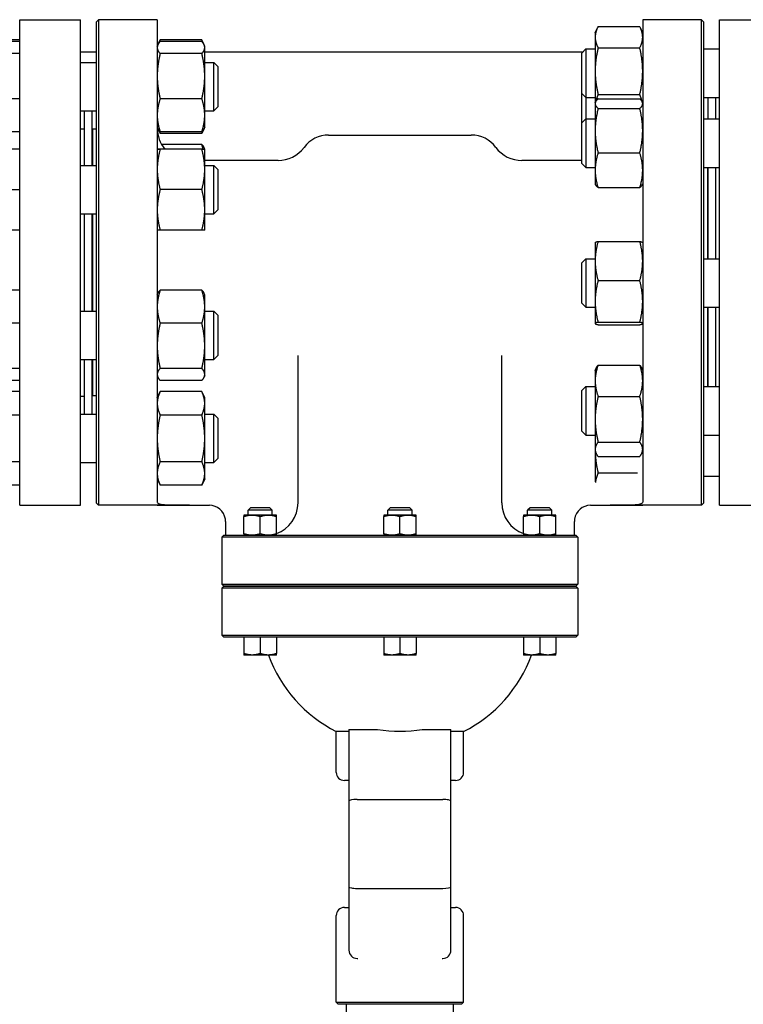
# Model space of a CAD drawing. Header units: inches. Extents: x 24 to 1128, y -69 to 748.
# Tile 614 of 656: x 569 to 580, y 675 to 690. Entities that reach past the tile are written whole.
import ezdxf

# ---------------------------------------------------------------- set-up
doc = ezdxf.new("R2010")
doc.units = ezdxf.units.IN
doc.header["$LTSCALE"] = 32
doc.header["$MEASUREMENT"] = 0
doc.layers.add('Visible (ANSI)', color=7, linetype='Continuous', lineweight=30)

msp = doc.modelspace()

# ---------------------------------------------------------------- linework, layer by layer
at = {"layer": 'Visible (ANSI)'}
for p, q in [((569.15563, 682.91853), (569.15563, 690.41853)), ((569.15563, 690.41853), (570.09313, 690.41853)), ((570.09313, 682.91853), (570.09313, 690.41853)), ((570.34313, 690.38728), (570.37438, 690.41853)), ((570.34313, 682.94978), (570.34313, 690.38728)), ((570.37438, 690.41853), (570.37438, 682.91853)), ((571.28063, 690.41853), (570.37438, 690.41853)), ((571.28063, 690.41853), (571.28063, 682.96684)), ((578.78063, 690.41853), (578.78063, 682.96684)), ((579.68688, 690.41853), (578.78063, 690.41853)), ((579.68688, 682.91853), (579.68688, 690.41853)), ((579.71813, 690.38728), (579.68688, 690.41853)), ((579.71813, 690.38728), (579.71813, 682.94978)), ((579.96563, 682.91853), (579.96563, 690.41853)), ((579.96563, 690.41853), (580.90563, 690.41853)), ((578.04663, 690.21635), (578.08229, 690.29283)), ((578.09172, 690.31205), (578.73555, 690.31205)), ((578.78063, 690.21635), (578.74497, 690.29283)), ((569.15563, 690.10642), (568.59222, 690.10642)), ((569.15563, 690.082), (568.59222, 690.082)), ((571.29092, 690.03179), (571.32571, 690.10641)), ((571.32571, 690.10641), (571.32572, 690.10642)), ((571.96955, 690.10642), (571.32572, 690.10642)), ((571.96955, 690.08184), (571.32572, 690.08184)), ((571.96955, 690.10642), (571.96955, 690.10641)), ((572.00435, 690.03179), (571.96955, 690.10641)), ((578.04663, 690.21635), (578.04663, 690.14821)), ((578.04663, 690.14821), (578.04663, 689.62402)), ((571.28063, 690.00974), (571.29092, 690.03179)), ((572.01463, 690.00974), (572.00435, 690.03179)), ((572.01463, 689.98843), (572.01463, 690.00974)), ((572.01463, 689.54648), (572.01463, 689.98843)), ((577.84063, 689.90385), (577.90313, 689.96635)), ((577.90313, 689.96635), (577.90313, 689.21635)), ((577.90313, 689.96635), (578.04663, 689.96635)), ((578.09172, 689.98437), (578.73555, 689.98437)), ((579.71813, 689.96635), (579.96563, 689.96635)), ((569.15563, 689.8946), (568.59222, 689.8946)), ((570.34313, 689.91853), (570.09313, 689.91853)), ((571.96955, 689.89503), (571.32572, 689.89503)), ((577.85532, 689.91853), (572.01463, 689.91853)), ((577.84063, 689.27885), (577.84063, 689.90385)), ((570.09313, 689.75974), (570.34313, 689.75974)), ((572.01463, 689.75974), (572.15563, 689.75974)), ((572.15563, 689.00974), (572.15563, 689.75974)), ((572.21813, 689.69724), (572.15563, 689.75974)), ((572.21813, 689.69724), (572.21813, 689.07224)), ((578.04663, 689.62402), (578.04663, 689.13585)), ((572.01463, 688.94278), (572.01463, 689.54648)), ((569.15563, 689.19734), (568.59222, 689.19734)), ((571.96955, 689.19792), (571.32572, 689.19792)), ((577.84063, 689.27885), (577.90313, 689.21635)), ((577.84063, 689.2722), (577.84396, 689.27553)), ((577.84063, 688.82335), (577.84063, 689.2722)), ((577.90313, 689.21635), (577.90313, 688.88585)), ((577.90313, 689.21635), (578.04663, 689.21635)), ((578.09172, 689.26367), (578.73555, 689.26367)), ((578.09172, 689.19723), (578.73555, 689.19723)), ((579.71813, 689.21635), (579.96563, 689.21635)), ((579.78563, 689.21635), (579.78563, 688.88585)), ((579.90563, 689.21635), (579.90563, 688.88585)), ((572.21813, 689.07224), (572.15563, 689.00974)), ((578.04663, 689.13585), (578.05315, 689.14982)), ((578.04663, 689.13585), (578.04663, 689.12218)), ((578.04663, 689.12218), (578.04663, 688.70394)), ((578.09172, 689.04713), (578.73555, 689.04713)), ((578.78063, 689.13585), (578.77412, 689.14982)), ((570.09313, 689.00974), (570.34313, 689.00974)), ((570.15563, 688.16862), (570.15563, 689.00974)), ((570.27563, 688.16862), (570.27563, 689.00974)), ((572.01463, 689.00974), (572.15563, 689.00974)), ((572.01463, 688.75974), (572.01463, 688.94278)), ((577.84063, 688.82335), (577.90313, 688.88585)), ((577.90313, 688.88585), (577.90313, 688.13585)), ((577.90313, 688.88585), (578.04663, 688.88585)), ((579.71813, 688.88585), (579.96563, 688.88585)), ((570.09313, 688.73103), (570.15563, 688.73103)), ((570.28063, 688.72853), (570.28063, 688.16862)), ((570.34313, 688.72853), (570.28063, 688.72853)), ((571.28063, 688.75974), (571.29092, 688.73768)), ((571.29092, 688.73768), (571.32571, 688.66306)), ((572.00435, 688.73768), (571.96955, 688.66306)), ((572.01463, 688.75974), (572.00435, 688.73768)), ((577.84063, 688.19835), (577.84063, 688.82335)), ((569.15563, 688.68747), (568.59222, 688.68747)), ((570.27563, 688.60853), (570.28063, 688.60853)), ((571.96955, 688.68763), (571.32572, 688.68763)), ((571.96955, 688.66305), (571.32572, 688.66305)), ((573.92827, 688.63703), (576.133, 688.63703)), ((578.04663, 688.70394), (578.04663, 688.09261)), ((569.15563, 688.41894), (568.59222, 688.41894)), ((569.15563, 688.4183), (568.59222, 688.4183)), ((571.96955, 688.41863), (571.32572, 688.41863)), ((571.96955, 688.41861), (571.32572, 688.41861)), ((571.96955, 688.49071), (571.34915, 688.49071)), ((572.01463, 688.41862), (572.00435, 688.44066)), ((572.01463, 688.1061), (572.01463, 688.41862)), ((578.09172, 688.36075), (578.73555, 688.36075)), ((570.09313, 688.16862), (570.34313, 688.16862)), ((573.1468, 688.24333), (572.01463, 688.24333)), ((572.01463, 688.16862), (572.15563, 688.16862)), ((572.01463, 687.4811), (572.01463, 688.1061)), ((572.15563, 687.41862), (572.15563, 688.16862)), ((572.21813, 688.10612), (572.15563, 688.16862)), ((572.21813, 688.10612), (572.21813, 687.48112)), ((577.84063, 688.24333), (576.91447, 688.24333)), ((577.84063, 688.19835), (577.90313, 688.13585)), ((577.90313, 688.13585), (578.04663, 688.13585)), ((579.71813, 688.13585), (579.96563, 688.13585)), ((579.78063, 688.13585), (579.78063, 686.72614)), ((579.78563, 688.13585), (579.78563, 686.72614)), ((579.90563, 688.13585), (579.90563, 686.72614)), ((578.04663, 688.09261), (578.04663, 687.88585)), ((578.04663, 687.88585), (578.05315, 687.87187)), ((578.09172, 687.82446), (578.73555, 687.82446)), ((578.78063, 687.88585), (578.77412, 687.87187)), ((569.15563, 687.79298), (568.59222, 687.79298)), ((571.96955, 687.79359), (571.32572, 687.79359)), ((570.09313, 687.41862), (570.34313, 687.41862)), ((570.15563, 685.91844), (570.15563, 687.41862)), ((570.27563, 685.91844), (570.27563, 687.41862)), ((570.28063, 687.41862), (570.28063, 685.91844)), ((572.01463, 687.16862), (572.01463, 687.4811)), ((572.01463, 687.41862), (572.15563, 687.41862)), ((572.21813, 687.48112), (572.15563, 687.41862)), ((569.15563, 687.1683), (568.59222, 687.1683)), ((571.96955, 687.16861), (571.32572, 687.16861)), ((578.04663, 686.97614), (578.04703, 686.977)), ((578.04663, 686.97614), (578.04663, 686.6915)), ((578.09172, 686.99415), (578.73555, 686.99415)), ((578.78063, 686.97614), (578.78023, 686.977)), ((577.84063, 686.66364), (577.90313, 686.72614)), ((577.84063, 686.03864), (577.84063, 686.66364)), ((577.90313, 686.72614), (577.90313, 685.97614)), ((577.90313, 686.72614), (578.04663, 686.72614)), ((578.04663, 686.6915), (578.04663, 686.06736)), ((579.71813, 686.72614), (579.96563, 686.72614)), ((578.09172, 686.38886), (578.73555, 686.38886)), ((569.15563, 686.24037), (568.59222, 686.24037)), ((571.28063, 686.16844), (571.29091, 686.19048)), ((571.96955, 686.24053), (571.32572, 686.24053)), ((572.01463, 686.16844), (572.00435, 686.19048)), ((572.01463, 685.98537), (572.01463, 686.16844)), ((572.01463, 685.38166), (572.01463, 685.98537)), ((577.84063, 686.03864), (577.90313, 685.97614)), ((577.90313, 685.97614), (578.04663, 685.97614)), ((578.04663, 686.06736), (578.04663, 685.72699)), ((579.71813, 685.97614), (579.96563, 685.97614)), ((579.78063, 685.97614), (579.78063, 684.75236)), ((579.78563, 685.97614), (579.78563, 684.75236)), ((579.90563, 685.97614), (579.90563, 684.75236)), ((570.09313, 685.91844), (570.34313, 685.91844)), ((572.01463, 685.91844), (572.15563, 685.91844)), ((572.15563, 685.16844), (572.15563, 685.91844)), ((572.21813, 685.85594), (572.15563, 685.91844)), ((572.21813, 685.85594), (572.21813, 685.23094)), ((569.15563, 685.72961), (568.59222, 685.72961)), ((571.96955, 685.7302), (571.32572, 685.7302)), ((578.04663, 685.72699), (578.04663, 685.72614)), ((578.04663, 685.72614), (578.04703, 685.72528)), ((578.09172, 685.74586), (578.73555, 685.74586)), ((578.09172, 685.70813), (578.73555, 685.70813)), ((578.78063, 685.72614), (578.78023, 685.72528)), ((572.01463, 684.93973), (572.01463, 685.38166)), ((572.21813, 685.23094), (572.15563, 685.16844)), ((573.45583, 682.95593), (573.45583, 685.23096)), ((576.60544, 682.95593), (576.60544, 685.23096)), ((570.09313, 685.16844), (570.34313, 685.16844)), ((570.15563, 684.32732), (570.15563, 685.16844)), ((570.27563, 684.32732), (570.27563, 685.16844)), ((570.28063, 685.16844), (570.28063, 684.60853)), ((572.01463, 685.16844), (572.15563, 685.16844)), ((578.09172, 685.08326), (578.73555, 685.08326)), ((569.15563, 685.03268), (568.59222, 685.03268)), ((571.28063, 684.91844), (571.29091, 684.8964)), ((571.96955, 685.03311), (571.32572, 685.03311)), ((572.01463, 684.91844), (572.00435, 684.8964)), ((572.01463, 684.91844), (572.01463, 684.93973)), ((578.04663, 685.00236), (578.06162, 685.03451)), ((578.04663, 685.00236), (578.04663, 684.84179)), ((578.78063, 685.00236), (578.76564, 685.03451)), ((569.15563, 684.84651), (568.59222, 684.84651)), ((571.96955, 684.84635), (571.32572, 684.84635)), ((578.04663, 684.84179), (578.04663, 684.24737)), ((569.15563, 684.67401), (568.59222, 684.67401)), ((570.09313, 684.60603), (570.15563, 684.60603)), ((570.27563, 684.72853), (570.28063, 684.72853)), ((570.27563, 684.66853), (570.28063, 684.66853)), ((570.34313, 684.60853), (570.28063, 684.60853)), ((571.28063, 684.57732), (571.32571, 684.674)), ((571.32571, 684.674), (571.32572, 684.67401)), ((571.96955, 684.67401), (571.32572, 684.67401)), ((571.96955, 684.67401), (571.96955, 684.674)), ((572.01463, 684.57732), (571.96955, 684.674)), ((577.84063, 684.68986), (577.90313, 684.75236)), ((577.84063, 684.06486), (577.84063, 684.68986)), ((577.90313, 684.75236), (577.90313, 684.00236)), ((577.90313, 684.75236), (578.04663, 684.75236)), ((579.71813, 684.75236), (579.96563, 684.75236)), ((572.01463, 684.49358), (572.01463, 684.57732)), ((572.01463, 683.9523), (572.01463, 684.49358)), ((578.09172, 684.60032), (578.73555, 684.60032)), ((569.15563, 684.31262), (568.59222, 684.31262)), ((570.09313, 684.32732), (570.34313, 684.32732)), ((571.96955, 684.31315), (571.32572, 684.31315)), ((572.01463, 684.32732), (572.15563, 684.32732)), ((572.15563, 683.57732), (572.15563, 684.32732)), ((572.21813, 684.26482), (572.15563, 684.32732)), ((572.21813, 684.26482), (572.21813, 683.63982)), ((578.04663, 684.24737), (578.04663, 683.78293)), ((577.84063, 684.06486), (577.90313, 684.00236)), ((577.90313, 684.00236), (578.04663, 684.00236)), ((579.71813, 684.00236), (579.96563, 684.00236)), ((572.01463, 683.41105), (572.01463, 683.9523)), ((578.09172, 683.89442), (578.73555, 683.89442)), ((578.04663, 683.78293), (578.04663, 683.75236)), ((578.04663, 683.75236), (578.06162, 683.72021)), ((578.04663, 683.75236), (578.04663, 683.28051)), ((578.78063, 683.75236), (578.76564, 683.72021)), ((569.15563, 683.59093), (568.59222, 683.59093)), ((570.09313, 683.57732), (570.34313, 683.57732)), ((571.96955, 683.59146), (571.32572, 683.59146)), ((572.01463, 683.57732), (572.15563, 683.57732)), ((572.21813, 683.63982), (572.15563, 683.57732)), ((578.09172, 683.67145), (578.73555, 683.67145)), ((572.01463, 683.32732), (572.01463, 683.41105)), ((578.09172, 683.41803), (578.69862, 683.41803)), ((571.28063, 683.32732), (571.32571, 683.23065)), ((572.01463, 683.32732), (571.96955, 683.23065)), ((579.71813, 683.37071), (579.96563, 683.37071)), ((569.15563, 683.23064), (568.59222, 683.23064)), ((571.96955, 683.23064), (571.32572, 683.23064)), ((570.34313, 682.94978), (570.37438, 682.91853)), ((579.71813, 682.94978), (579.68688, 682.91853)), ((569.15563, 682.91853), (570.09313, 682.91853)), ((571.28063, 682.91853), (570.37438, 682.91853)), ((571.78063, 682.91986), (571.28063, 682.91986)), ((571.28063, 682.91986), (571.28063, 682.91853)), ((571.28063, 682.91853), (572.08563, 682.91853)), ((572.72093, 682.88113), (572.68368, 682.84388)), ((573.05868, 682.84388), (572.68368, 682.84388)), ((572.68368, 682.76843), (572.68368, 682.84388)), ((573.02143, 682.88113), (572.72093, 682.88113)), ((573.02143, 682.88113), (573.05868, 682.84388)), ((573.05868, 682.76843), (573.05868, 682.84388)), ((574.88038, 682.88113), (574.84313, 682.84388)), ((575.21813, 682.84388), (574.84313, 682.84388)), ((574.84313, 682.76843), (574.84313, 682.84388)), ((575.18088, 682.88113), (574.88038, 682.88113)), ((575.18088, 682.88113), (575.21813, 682.84388)), ((575.21813, 682.76843), (575.21813, 682.84388)), ((577.03983, 682.88113), (577.00258, 682.84388)), ((577.37758, 682.84388), (577.00258, 682.84388)), ((577.00258, 682.76843), (577.00258, 682.84388)), ((577.34033, 682.88113), (577.03983, 682.88113)), ((577.34033, 682.88113), (577.37758, 682.84388)), ((577.37758, 682.76843), (577.37758, 682.84388)), ((577.97563, 682.91853), (578.78063, 682.91853)), ((578.78063, 682.91986), (578.28063, 682.91986)), ((578.78063, 682.91853), (578.78063, 682.91986)), ((579.68688, 682.91853), (578.78063, 682.91853)), ((579.96563, 682.91853), (580.90563, 682.91853)), ((572.33563, 682.66853), (572.33563, 682.45593)), ((572.74618, 682.76843), (572.62118, 682.76843)), ((572.62118, 682.47826), (572.62118, 682.7461)), ((572.99618, 682.76843), (572.74618, 682.76843)), ((572.87118, 682.47826), (572.87118, 682.7461)), ((573.12118, 682.76843), (572.99618, 682.76843)), ((573.12118, 682.47826), (573.12118, 682.7461)), ((574.90563, 682.76843), (574.78063, 682.76843)), ((574.78063, 682.47826), (574.78063, 682.7461)), ((575.15563, 682.76843), (574.90563, 682.76843)), ((575.03063, 682.47826), (575.03063, 682.7461)), ((575.28063, 682.76843), (575.15563, 682.76843)), ((575.28063, 682.47826), (575.28063, 682.7461)), ((577.06508, 682.76843), (576.94008, 682.76843)), ((576.94008, 682.47826), (576.94008, 682.7461)), ((577.31508, 682.76843), (577.06508, 682.76843)), ((577.19008, 682.47826), (577.19008, 682.7461)), ((577.44008, 682.76843), (577.31508, 682.76843)), ((577.44008, 682.47826), (577.44008, 682.7461)), ((577.72563, 682.45593), (577.72563, 682.66853)), ((572.31188, 682.45593), (572.28063, 682.42468)), ((572.34385, 682.42468), (572.28063, 682.42468)), ((572.28063, 682.42468), (572.28063, 681.69978)), ((572.31188, 682.45593), (572.37497, 682.45593)), ((573.89326, 682.42468), (572.34385, 682.42468)), ((572.37497, 682.45593), (573.89643, 682.45593)), ((576.16801, 682.42468), (573.89326, 682.42468)), ((573.89643, 682.45593), (576.16484, 682.45593)), ((576.16484, 682.45593), (577.6863, 682.45593)), ((577.71741, 682.42468), (576.16801, 682.42468)), ((577.6863, 682.45593), (577.74938, 682.45593)), ((577.78063, 682.42468), (577.71741, 682.42468)), ((577.74938, 682.45593), (577.78063, 682.42468)), ((577.78063, 682.42468), (577.78063, 681.69978)), ((572.28063, 681.69978), (572.34385, 681.69978)), ((572.31188, 681.66853), (572.28063, 681.69978)), ((572.31188, 681.66853), (572.28063, 681.63728)), ((572.34385, 681.63728), (572.28063, 681.63728)), ((572.28063, 681.63728), (572.28063, 680.91238)), ((572.37497, 681.66853), (572.31188, 681.66853)), ((572.31188, 681.66853), (572.37497, 681.66853)), ((572.34385, 681.69978), (573.89326, 681.69978)), ((573.89326, 681.63728), (572.34385, 681.63728)), ((573.89643, 681.66853), (572.37497, 681.66853)), ((572.37497, 681.66853), (573.89643, 681.66853)), ((573.89326, 681.69978), (576.16801, 681.69978)), ((576.16801, 681.63728), (573.89326, 681.63728)), ((576.16484, 681.66853), (573.89643, 681.66853)), ((573.89643, 681.66853), (576.16484, 681.66853)), ((577.6863, 681.66853), (576.16484, 681.66853)), ((576.16484, 681.66853), (577.6863, 681.66853)), ((576.16801, 681.69978), (577.71741, 681.69978)), ((577.71741, 681.63728), (576.16801, 681.63728)), ((577.74938, 681.66853), (577.6863, 681.66853)), ((577.6863, 681.66853), (577.74938, 681.66853)), ((577.71741, 681.69978), (577.78063, 681.69978)), ((577.78063, 681.63728), (577.71741, 681.63728)), ((577.74938, 681.66853), (577.78063, 681.69978)), ((577.74938, 681.66853), (577.78063, 681.63728)), ((577.78063, 681.63728), (577.78063, 680.91238)), ((572.28063, 680.91238), (572.34385, 680.91238)), ((572.31188, 680.88113), (572.28063, 680.91238)), ((572.37497, 680.88113), (572.31188, 680.88113)), ((572.34385, 680.91238), (573.89326, 680.91238)), ((573.89643, 680.88113), (572.37497, 680.88113)), ((572.62118, 680.88113), (572.62118, 680.62846)), ((572.87118, 680.88113), (572.87118, 680.62846)), ((573.12118, 680.88113), (573.12118, 680.62846)), ((573.89326, 680.91238), (576.16801, 680.91238)), ((576.16484, 680.88113), (573.89643, 680.88113)), ((574.78063, 680.88113), (574.78063, 680.62846)), ((575.03063, 680.88113), (575.03063, 680.62846)), ((575.28063, 680.88113), (575.28063, 680.62846)), ((577.6863, 680.88113), (576.16484, 680.88113)), ((576.16801, 680.91238), (577.71741, 680.91238)), ((576.94008, 680.88113), (576.94008, 680.62846)), ((577.19008, 680.88113), (577.19008, 680.62846)), ((577.44008, 680.88113), (577.44008, 680.62846)), ((577.74938, 680.88113), (577.6863, 680.88113)), ((577.71741, 680.91238), (577.78063, 680.91238)), ((577.74938, 680.88113), (577.78063, 680.91238)), ((572.74618, 680.60613), (572.62118, 680.60613)), ((572.99618, 680.60613), (572.74618, 680.60613)), ((573.12118, 680.60613), (572.99618, 680.60613)), ((574.90563, 680.60613), (574.78063, 680.60613)), ((575.15563, 680.60613), (574.90563, 680.60613)), ((575.28063, 680.60613), (575.15563, 680.60613)), ((577.06508, 680.60613), (576.94008, 680.60613)), ((577.31508, 680.60613), (577.06508, 680.60613)), ((577.44008, 680.60613), (577.31508, 680.60613)), ((574.24323, 679.45593), (574.36823, 679.45593)), ((574.24323, 679.45593), (574.24323, 678.35221)), ((574.36823, 679.45593), (574.6857, 679.45593)), ((575.37557, 679.45593), (575.69303, 679.45593)), ((575.69303, 679.45593), (575.81803, 679.45593)), ((575.81803, 678.35221), (575.81803, 679.45593)), ((574.24323, 679.42484), (574.04638, 679.42484)), ((574.04638, 678.79353), (574.04638, 679.42484)), ((576.01488, 679.42484), (575.81803, 679.42484)), ((576.01488, 678.79353), (576.01488, 679.42484)), ((574.24323, 678.66853), (574.17138, 678.66853)), ((575.88988, 678.66853), (575.81803, 678.66853)), ((574.36823, 678.37425), (575.69303, 678.37425)), ((574.24323, 678.35221), (574.24323, 677.02422)), ((575.81803, 677.02422), (575.81803, 678.35221)), ((574.24323, 677.02422), (574.24323, 676.0455)), ((574.36823, 677.00218), (575.69303, 677.00218)), ((575.81803, 676.0455), (575.81803, 677.02422)), ((574.17138, 676.7079), (574.24323, 676.7079)), ((575.81803, 676.7079), (575.88988, 676.7079)), ((574.04638, 675.24309), (574.04638, 676.5829)), ((576.01488, 675.24309), (576.01488, 676.5829)), ((574.36823, 675.9205), (574.3777, 675.9205)), ((575.68357, 675.9205), (575.69303, 675.9205)), ((574.04638, 675.24309), (576.01488, 675.24309)), ((574.07763, 675.21184), (574.04638, 675.24309)), ((575.98363, 675.21184), (574.07763, 675.21184)), ((574.20386, 674.66066), (574.20386, 675.21184)), ((575.8574, 674.66066), (575.8574, 675.21184)), ((575.98363, 675.21184), (576.01488, 675.24309))]:
    msp.add_line(p, q, dxfattribs=at)
for centre, radius, start, end in [((571.78063, 688.74333), 0.5, 180, 220.496535), ((573.92827, 688.16459), 0.47244, 90, 143.477266), ((576.133, 688.16459), 0.47244, 36.522734, 90), ((573.1468, 688.74333), 0.5, 270, 323.477266), ((576.91447, 688.74333), 0.5, 216.522734, 270), ((572.95583, 682.95593), 0.5, 289.311794, 0), ((577.10544, 682.95593), 0.5, 180, 250.688206), ((572.08563, 682.66853), 0.25, 8.604112, 90), ((577.97563, 682.66853), 0.25, 90, 171.395888), ((575.03063, 681.35357), 2.16535, 200.192895, 242.964308), ((575.03063, 681.35357), 2.16535, 297.035692, 339.807105), ((574.17138, 678.79353), 0.125, 180, 270), ((575.88988, 678.79353), 0.125, 270, 0), ((574.17138, 676.5829), 0.125, 90, 180), ((575.88988, 676.5829), 0.125, 0, 90), ((574.36823, 676.0455), 0.125, 180, 270), ((575.69303, 676.0455), 0.125, 270, 0)]:
    msp.add_arc(centre, radius, start, end, dxfattribs=at)
for centre, major_axis, ratio, start_param, end_param in [((575.03063, 681.44792), (2.14771, 0), 0.93969262, 4.55108575, 4.87369221), ((574.36823, 678.35221), (0.125, 0), 0.17632698, 1.57079633, 3.14159265), ((575.69303, 678.35221), (-0.125, 0), 0.17632698, 3.14159265, 4.71238898), ((574.36823, 677.02422), (-0.125, 0), 0.17632698, 0, 1.57079633), ((575.69303, 677.02422), (-0.125, 0), 0.17632698, 1.57079633, 3.14159265)]:
    msp.add_ellipse(centre, major_axis=major_axis, ratio=ratio, start_param=start_param, end_param=end_param, dxfattribs=at)
for points, weights in [([(578.09172, 690.31205), (578.04663, 690.22425), (578.04663, 690.14821)], [1, 1.0379548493, 1]), ([(578.78063, 690.14821), (578.78063, 690.22425), (578.73555, 690.31205)], [1, 1.0379548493, 1]), ([(571.32572, 690.08184), (571.28063, 690.03178), (571.28063, 689.98843)], [1, 1.0379548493, 1]), ([(571.32572, 690.10642), (571.31345, 690.08011), (571.30465, 690.05545)], [1, 1.01004922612, 1.01477702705]), ([(571.99062, 690.05545), (571.98181, 690.08011), (571.96955, 690.10642)], [1.01477702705, 1.01004922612, 1]), ([(572.01463, 689.98843), (572.01463, 690.03178), (571.96955, 690.08184)], [1, 1.0379548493, 1]), ([(578.04663, 690.14821), (578.04663, 690.07217), (578.09172, 689.98437)], [1, 1.0379548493, 1]), ([(578.73555, 689.98437), (578.78063, 690.07217), (578.78063, 690.14821)], [1, 1.0379548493, 1]), ([(571.28063, 689.98843), (571.28063, 689.94508), (571.32572, 689.89503)], [1, 1.0379548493, 1]), ([(571.96955, 689.89503), (572.01463, 689.94508), (572.01463, 689.98843)], [1, 1.0379548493, 1]), ([(578.09172, 689.98437), (578.04663, 689.79126), (578.04663, 689.62402)], [1, 1.0379548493, 1]), ([(578.78063, 689.62402), (578.78063, 689.79126), (578.73555, 689.98437)], [1, 1.0379548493, 1]), ([(571.32572, 689.89503), (571.28063, 689.70824), (571.28063, 689.54648)], [1, 1.0379548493, 1]), ([(572.01463, 689.54648), (572.01463, 689.70824), (571.96955, 689.89503)], [1, 1.0379548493, 1]), ([(578.04663, 689.62402), (578.04663, 689.45678), (578.09172, 689.26367)], [1, 1.0379548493, 1]), ([(578.73555, 689.26367), (578.78063, 689.45678), (578.78063, 689.62402)], [1, 1.0379548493, 1]), ([(571.28063, 689.54648), (571.28063, 689.38471), (571.32572, 689.19792)], [1, 1.0379548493, 1]), ([(571.96955, 689.19792), (572.01463, 689.38471), (572.01463, 689.54648)], [1, 1.0379548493, 1]), ([(571.32572, 689.19792), (571.28063, 689.06119), (571.28063, 688.94278)], [1, 1.0379548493, 1]), ([(572.01463, 688.94278), (572.01463, 689.06119), (571.96955, 689.19792)], [1, 1.0379548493, 1]), ([(578.09172, 689.19723), (578.04663, 689.15701), (578.04663, 689.12218)], [1, 1.0379548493, 1]), ([(578.09172, 689.26367), (578.06744, 689.20695), (578.05644, 689.15618)], [1, 1.02009006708, 1.01891219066]), ([(578.77083, 689.15618), (578.75983, 689.20695), (578.73555, 689.26367)], [1.01891219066, 1.02009006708, 1]), ([(578.78063, 689.12218), (578.78063, 689.15701), (578.73555, 689.19723)], [1, 1.0379548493, 1]), ([(578.04663, 689.12218), (578.04663, 689.08735), (578.09172, 689.04713)], [1, 1.0379548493, 1]), ([(578.09172, 689.04713), (578.04663, 688.86322), (578.04663, 688.70394)], [1, 1.0379548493, 1]), ([(578.73555, 689.04713), (578.78063, 689.08735), (578.78063, 689.12218)], [1, 1.0379548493, 1]), ([(578.78063, 688.70394), (578.78063, 688.86322), (578.73555, 689.04713)], [1, 1.0379548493, 1]), ([(571.28063, 688.94278), (571.28063, 688.82436), (571.32572, 688.68763)], [1, 1.0379548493, 1]), ([(571.96955, 688.68763), (572.01463, 688.82436), (572.01463, 688.94278)], [1, 1.0379548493, 1]), ([(571.32572, 688.68763), (571.30195, 688.71402), (571.29092, 688.73768)], [1, 1.01965700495, 1.01895308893]), ([(571.30465, 688.71402), (571.31345, 688.68936), (571.32572, 688.66305)], [1.01477953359, 1.01005189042, 1]), ([(572.00435, 688.73768), (571.99332, 688.71402), (571.96955, 688.68763)], [1.01895308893, 1.01965700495, 1]), ([(571.96955, 688.66305), (571.98182, 688.68936), (571.99062, 688.71402)], [1, 1.01005189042, 1.01477953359]), ([(578.04663, 688.70394), (578.04663, 688.54467), (578.09172, 688.36075)], [1, 1.0379548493, 1]), ([(578.73555, 688.36075), (578.78063, 688.54467), (578.78063, 688.70394)], [1, 1.0379548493, 1]), ([(571.32572, 688.41863), (571.28063, 688.41863), (571.28063, 688.41862)], [1, 1.0379548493, 1]), ([(571.28063, 688.41862), (571.28063, 688.41861), (571.32572, 688.41861)], [1, 1.0379548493, 1]), ([(571.32572, 688.41861), (571.28063, 688.25113), (571.28063, 688.1061)], [1, 1.0379548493, 1]), ([(571.96955, 688.49071), (571.99332, 688.46432), (572.00435, 688.44066)], [1, 1.01966212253, 1.01895272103]), ([(571.99062, 688.41863), (571.98181, 688.4535), (571.96955, 688.49071)], [1.01477702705, 1.01004922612, 1]), ([(572.01463, 688.41862), (572.01463, 688.41863), (571.96955, 688.41863)], [1, 1.0379548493, 1]), ([(571.96955, 688.41861), (572.01463, 688.41861), (572.01463, 688.41862)], [1, 1.0379548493, 1]), ([(572.01463, 688.1061), (572.01463, 688.25113), (571.96955, 688.41861)], [1, 1.0379548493, 1]), ([(578.09172, 688.36075), (578.04663, 688.21705), (578.04663, 688.09261)], [1, 1.0379548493, 1]), ([(578.78063, 688.09261), (578.78063, 688.21705), (578.73555, 688.36075)], [1, 1.0379548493, 1]), ([(571.28063, 688.1061), (571.28063, 687.96107), (571.32572, 687.79359)], [1, 1.0379548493, 1]), ([(571.96955, 687.79359), (572.01463, 687.96107), (572.01463, 688.1061)], [1, 1.0379548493, 1]), ([(578.04663, 688.09261), (578.04663, 687.96816), (578.09172, 687.82446)], [1, 1.0379548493, 1]), ([(578.73555, 687.82446), (578.78063, 687.96816), (578.78063, 688.09261)], [1, 1.0379548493, 1]), ([(578.09172, 687.82446), (578.06353, 687.84961), (578.05315, 687.87187)], [1, 1.02339782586, 1.017947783]), ([(578.77412, 687.87187), (578.76374, 687.84961), (578.73555, 687.82446)], [1.017947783, 1.02339782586, 1]), ([(571.32572, 687.79359), (571.28063, 687.62613), (571.28063, 687.4811)], [1, 1.0379548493, 1]), ([(572.01463, 687.4811), (572.01463, 687.62613), (571.96955, 687.79359)], [1, 1.0379548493, 1]), ([(571.28063, 687.4811), (571.28063, 687.33607), (571.32572, 687.16861)], [1, 1.0379548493, 1]), ([(571.96955, 687.16861), (572.01463, 687.33607), (572.01463, 687.4811)], [1, 1.0379548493, 1]), ([(571.32572, 687.16861), (571.28064, 687.16861), (571.28063, 687.16862)], [1, 1.03795242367, 1.00000485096]), ([(572.01463, 687.16862), (572.01463, 687.16861), (571.96955, 687.16861)], [1.00000485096, 1.03795242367, 1]), ([(578.09172, 686.99415), (578.04663, 686.83196), (578.04663, 686.6915)], [1, 1.0379548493, 1]), ([(578.04703, 686.977), (578.05075, 686.98496), (578.09172, 686.99415)], [1.00648758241, 1.03437304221, 1]), ([(578.78063, 686.6915), (578.78063, 686.83196), (578.73555, 686.99415)], [1, 1.0379548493, 1]), ([(578.73555, 686.99415), (578.77652, 686.98496), (578.78023, 686.977)], [1, 1.03437304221, 1.00648758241]), ([(578.04663, 686.6915), (578.04663, 686.55105), (578.09172, 686.38886)], [1, 1.0379548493, 1]), ([(578.73555, 686.38886), (578.78063, 686.55105), (578.78063, 686.6915)], [1, 1.0379548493, 1]), ([(578.09172, 686.38886), (578.04663, 686.21657), (578.04663, 686.06736)], [1, 1.0379548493, 1]), ([(578.78063, 686.06736), (578.78063, 686.21657), (578.73555, 686.38886)], [1, 1.0379548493, 1]), ([(571.32572, 686.24053), (571.28063, 686.10379), (571.28063, 685.98537)], [1, 1.0379548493, 1]), ([(571.29091, 686.19048), (571.30194, 686.21414), (571.32572, 686.24053)], [1.01895272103, 1.01966212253, 1]), ([(572.01463, 685.98537), (572.01463, 686.10379), (571.96955, 686.24053)], [1, 1.0379548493, 1]), ([(571.96955, 686.24053), (571.99332, 686.21414), (572.00435, 686.19048)], [1, 1.01966212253, 1.01895272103]), ([(571.28063, 685.98537), (571.28063, 685.86694), (571.32572, 685.7302)], [1, 1.0379548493, 1]), ([(571.96955, 685.7302), (572.01463, 685.86694), (572.01463, 685.98537)], [1, 1.0379548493, 1]), ([(578.04663, 686.06736), (578.04663, 685.91815), (578.09172, 685.74586)], [1, 1.0379548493, 1]), ([(578.73555, 685.74586), (578.78063, 685.91815), (578.78063, 686.06736)], [1, 1.0379548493, 1]), ([(571.32572, 685.7302), (571.28063, 685.54342), (571.28063, 685.38166)], [1, 1.0379548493, 1]), ([(572.01463, 685.38166), (572.01463, 685.54342), (571.96955, 685.7302)], [1, 1.0379548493, 1]), ([(578.09172, 685.74586), (578.04663, 685.73575), (578.04663, 685.72699)], [1, 1.0379548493, 1]), ([(578.04663, 685.72699), (578.04663, 685.71824), (578.09172, 685.70813)], [1, 1.0379548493, 1]), ([(578.78063, 685.72699), (578.78063, 685.73575), (578.73555, 685.74586)], [1, 1.0379548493, 1]), ([(578.73555, 685.70813), (578.78063, 685.71824), (578.78063, 685.72699)], [1, 1.0379548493, 1]), ([(571.28063, 685.38166), (571.28063, 685.2199), (571.32572, 685.03311)], [1, 1.0379548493, 1]), ([(571.96955, 685.03311), (572.01463, 685.2199), (572.01463, 685.38166)], [1, 1.0379548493, 1]), ([(578.09172, 685.08326), (578.04663, 684.95386), (578.04663, 684.84179)], [1, 1.0379548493, 1]), ([(578.06162, 685.03451), (578.07246, 685.05774), (578.09172, 685.08326)], [1.0184677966, 1.01586753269, 1]), ([(578.78063, 684.84179), (578.78063, 684.95386), (578.73555, 685.08326)], [1, 1.0379548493, 1]), ([(578.73555, 685.08326), (578.75481, 685.05774), (578.76564, 685.03451)], [1, 1.01586753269, 1.0184677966]), ([(571.32572, 685.03311), (571.28063, 684.98307), (571.28063, 684.93973)], [1, 1.0379548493, 1]), ([(571.28063, 684.93973), (571.28063, 684.89639), (571.32572, 684.84635)], [1, 1.0379548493, 1]), ([(572.01463, 684.93973), (572.01463, 684.98307), (571.96955, 685.03311)], [1, 1.0379548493, 1]), ([(571.96955, 684.84635), (572.01463, 684.89639), (572.01463, 684.93973)], [1, 1.0379548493, 1]), ([(578.04663, 684.84179), (578.04663, 684.72973), (578.09172, 684.60032)], [1, 1.0379548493, 1]), ([(578.73555, 684.60032), (578.78063, 684.72973), (578.78063, 684.84179)], [1, 1.0379548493, 1]), ([(571.32572, 684.67401), (571.28063, 684.57732), (571.28063, 684.49358)], [1, 1.0379548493, 1]), ([(572.01463, 684.49358), (572.01463, 684.57732), (571.96955, 684.67401)], [1, 1.0379548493, 1]), ([(571.28063, 684.49358), (571.28063, 684.40984), (571.32572, 684.31315)], [1, 1.0379548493, 1]), ([(571.96955, 684.31315), (572.01463, 684.40984), (572.01463, 684.49358)], [1, 1.0379548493, 1]), ([(578.09172, 684.60032), (578.04663, 684.41118), (578.04663, 684.24737)], [1, 1.0379548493, 1]), ([(578.78063, 684.24737), (578.78063, 684.41118), (578.73555, 684.60032)], [1, 1.0379548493, 1]), ([(571.32572, 684.31315), (571.28063, 684.11977), (571.28063, 683.9523)], [1, 1.0379548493, 1]), ([(572.01463, 683.9523), (572.01463, 684.11977), (571.96955, 684.31315)], [1, 1.0379548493, 1]), ([(578.04663, 684.24737), (578.04663, 684.08356), (578.09172, 683.89442)], [1, 1.0379548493, 1]), ([(578.73555, 683.89442), (578.78063, 684.08356), (578.78063, 684.24737)], [1, 1.0379548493, 1]), ([(571.28063, 683.9523), (571.28063, 683.78483), (571.32572, 683.59146)], [1, 1.0379548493, 1]), ([(571.96955, 683.59146), (572.01463, 683.78483), (572.01463, 683.9523)], [1, 1.0379548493, 1]), ([(578.09172, 683.89442), (578.04663, 683.83467), (578.04663, 683.78293)], [1, 1.0379548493, 1]), ([(578.78063, 683.78293), (578.78063, 683.83467), (578.73555, 683.89442)], [1, 1.0379548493, 1]), ([(578.04663, 683.78293), (578.04663, 683.73119), (578.09172, 683.67145)], [1, 1.0379548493, 1]), ([(578.0469, 683.75179), (578.04998, 683.59682), (578.09172, 683.41803)], [1.00538079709, 1.03504070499, 1]), ([(578.73555, 683.67145), (578.78063, 683.73119), (578.78063, 683.78293)], [1, 1.0379548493, 1]), ([(571.32572, 683.59146), (571.28063, 683.49478), (571.28063, 683.41105)], [1, 1.0379548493, 1]), ([(572.01463, 683.41105), (572.01463, 683.49478), (571.96955, 683.59146)], [1, 1.0379548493, 1]), ([(571.28063, 683.41105), (571.28063, 683.32732), (571.32572, 683.23064)], [1, 1.0379548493, 1]), ([(571.96955, 683.23064), (572.01463, 683.32732), (572.01463, 683.41105)], [1, 1.0379548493, 1]), ([(578.09172, 683.41803), (578.05827, 683.33991), (578.04976, 683.27153)], [1, 1.02788138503, 1.01479980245]), ([(572.62118, 682.76843), (572.62118, 682.76843), (572.62118, 682.7461)], [1, 1.04314139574, 1.01001874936]), ([(572.62118, 682.7461), (572.68817, 682.76843), (572.74618, 682.76843)], [1.01001874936, 1.04314139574, 1]), ([(572.74618, 682.76843), (572.8042, 682.76843), (572.87118, 682.7461)], [1, 1.04314139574, 1.01001874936]), ([(572.87118, 682.7461), (572.93817, 682.76843), (572.99618, 682.76843)], [1.01001874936, 1.04314139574, 1]), ([(572.99618, 682.76843), (573.0542, 682.76843), (573.12118, 682.7461)], [1, 1.04314139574, 1.01001874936]), ([(573.12118, 682.7461), (573.12118, 682.76843), (573.12118, 682.76843)], [1.01001874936, 1.04314139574, 1]), ([(574.78063, 682.76843), (574.78063, 682.76843), (574.78063, 682.7461)], [1, 1.04314139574, 1.01001874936]), ([(574.78063, 682.7461), (574.84762, 682.76843), (574.90563, 682.76843)], [1.01001874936, 1.04314139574, 1]), ([(574.90563, 682.76843), (574.96365, 682.76843), (575.03063, 682.7461)], [1, 1.04314139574, 1.01001874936]), ([(575.03063, 682.7461), (575.09762, 682.76843), (575.15563, 682.76843)], [1.01001874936, 1.04314139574, 1]), ([(575.15563, 682.76843), (575.21365, 682.76843), (575.28063, 682.7461)], [1, 1.04314139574, 1.01001874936]), ([(575.28063, 682.7461), (575.28063, 682.76843), (575.28063, 682.76843)], [1.01001874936, 1.04314139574, 1]), ([(576.94008, 682.76843), (576.94008, 682.76843), (576.94008, 682.7461)], [1, 1.04314139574, 1.01001874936]), ([(576.94008, 682.7461), (577.00707, 682.76843), (577.06508, 682.76843)], [1.01001874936, 1.04314139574, 1]), ([(577.06508, 682.76843), (577.12309, 682.76843), (577.19008, 682.7461)], [1, 1.04314139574, 1.01001874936]), ([(577.19008, 682.7461), (577.25707, 682.76843), (577.31508, 682.76843)], [1.01001874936, 1.04314139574, 1]), ([(577.31508, 682.76843), (577.37309, 682.76843), (577.44008, 682.7461)], [1, 1.04314139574, 1.01001874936]), ([(577.44008, 682.7461), (577.44008, 682.76843), (577.44008, 682.76843)], [1.01001874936, 1.04314139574, 1]), ([(572.74618, 682.45593), (572.68817, 682.45593), (572.62118, 682.47826)], [1, 1.04314139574, 1.01001874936]), ([(572.62118, 682.47826), (572.62118, 682.45593), (572.62118, 682.45593)], [1.01001874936, 1.04314139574, 1]), ([(572.87118, 682.47826), (572.8042, 682.45593), (572.74618, 682.45593)], [1.01001874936, 1.04314139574, 1]), ([(572.99618, 682.45593), (572.93817, 682.45593), (572.87118, 682.47826)], [1, 1.04314139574, 1.01001874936]), ([(573.12118, 682.47826), (573.0542, 682.45593), (572.99618, 682.45593)], [1.01001874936, 1.04314139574, 1]), ([(573.12118, 682.46154), (573.12118, 682.46702), (573.12118, 682.47826)], [1.02411989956, 1.0264275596, 1.01001874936]), ([(574.90563, 682.45593), (574.84762, 682.45593), (574.78063, 682.47826)], [1, 1.04314139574, 1.01001874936]), ([(574.78063, 682.47826), (574.78063, 682.45593), (574.78063, 682.45593)], [1.01001874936, 1.04314139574, 1]), ([(575.03063, 682.47826), (574.96365, 682.45593), (574.90563, 682.45593)], [1.01001874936, 1.04314139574, 1]), ([(575.15563, 682.45593), (575.09762, 682.45593), (575.03063, 682.47826)], [1, 1.04314139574, 1.01001874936]), ([(575.28063, 682.47826), (575.21365, 682.45593), (575.15563, 682.45593)], [1.01001874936, 1.04314139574, 1]), ([(575.28063, 682.45593), (575.28063, 682.45593), (575.28063, 682.47826)], [1, 1.04314139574, 1.01001874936]), ([(577.06508, 682.45593), (577.00707, 682.45593), (576.94008, 682.47826)], [1, 1.04314139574, 1.01001874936]), ([(576.94008, 682.47826), (576.94008, 682.46702), (576.94008, 682.46154)], [1.01001874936, 1.0264275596, 1.02411989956]), ([(577.19008, 682.47826), (577.12309, 682.45593), (577.06508, 682.45593)], [1.01001874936, 1.04314139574, 1]), ([(577.31508, 682.45593), (577.25707, 682.45593), (577.19008, 682.47826)], [1, 1.04314139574, 1.01001874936]), ([(577.44008, 682.47826), (577.37309, 682.45593), (577.31508, 682.45593)], [1.01001874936, 1.04314139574, 1]), ([(577.44008, 682.45593), (577.44008, 682.45593), (577.44008, 682.47826)], [1, 1.04314139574, 1.01001874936]), ([(572.74618, 680.60613), (572.68817, 680.60613), (572.62118, 680.62846)], [1, 1.04314139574, 1.01001874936]), ([(572.62118, 680.62846), (572.62118, 680.60613), (572.62118, 680.60613)], [1.01001874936, 1.04314139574, 1]), ([(572.87118, 680.62846), (572.8042, 680.60613), (572.74618, 680.60613)], [1.01001874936, 1.04314139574, 1]), ([(572.99618, 680.60613), (572.93817, 680.60613), (572.87118, 680.62846)], [1, 1.04314139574, 1.01001874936]), ([(573.12118, 680.62846), (573.0542, 680.60613), (572.99618, 680.60613)], [1.01001874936, 1.04314139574, 1]), ([(573.12118, 680.60613), (573.12118, 680.60613), (573.12118, 680.62846)], [1, 1.04314139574, 1.01001874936]), ([(574.90563, 680.60613), (574.84762, 680.60613), (574.78063, 680.62846)], [1, 1.04314139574, 1.01001874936]), ([(574.78063, 680.62846), (574.78063, 680.60613), (574.78063, 680.60613)], [1.01001874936, 1.04314139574, 1]), ([(575.03063, 680.62846), (574.96365, 680.60613), (574.90563, 680.60613)], [1.01001874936, 1.04314139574, 1]), ([(575.15563, 680.60613), (575.09762, 680.60613), (575.03063, 680.62846)], [1, 1.04314139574, 1.01001874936]), ([(575.28063, 680.62846), (575.21365, 680.60613), (575.15563, 680.60613)], [1.01001874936, 1.04314139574, 1]), ([(575.28063, 680.60613), (575.28063, 680.60613), (575.28063, 680.62846)], [1, 1.04314139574, 1.01001874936]), ([(577.06508, 680.60613), (577.00707, 680.60613), (576.94008, 680.62846)], [1, 1.04314139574, 1.01001874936]), ([(576.94008, 680.62846), (576.94008, 680.60613), (576.94008, 680.60613)], [1.01001874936, 1.04314139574, 1]), ([(577.19008, 680.62846), (577.12309, 680.60613), (577.06508, 680.60613)], [1.01001874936, 1.04314139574, 1]), ([(577.31508, 680.60613), (577.25707, 680.60613), (577.19008, 680.62846)], [1, 1.04314139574, 1.01001874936]), ([(577.44008, 680.62846), (577.37309, 680.60613), (577.31508, 680.60613)], [1.01001874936, 1.04314139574, 1]), ([(577.44008, 680.60613), (577.44008, 680.60613), (577.44008, 680.62846)], [1, 1.04314139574, 1.01001874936])]:
    msp.add_rational_spline(points, weights, degree=2, dxfattribs=at)
for points, knots in [([(571.28063, 682.96684), (571.28063, 682.95673), (571.29304, 682.94768), (571.344, 682.93414), (571.38257, 682.92956), (571.47158, 682.92371), (571.52777, 682.92201), (571.65092, 682.92013), (571.71787, 682.91986), (571.78063, 682.91986)], [5.7958414, 5.7958414, 5.7958414, 5.7958414, 6.27736494, 6.27736494, 6.75888849, 6.75888849, 7.23717233, 7.23717233, 7.71545616, 7.71545616, 7.71545616, 7.71545616]), ([(578.28063, 682.91986), (578.34344, 682.91986), (578.41042, 682.92013), (578.53362, 682.92201), (578.58983, 682.92372), (578.6788, 682.92957), (578.71733, 682.93415), (578.76824, 682.94769), (578.78063, 682.95674), (578.78063, 682.96684)], [3.85772328, 3.85772328, 3.85772328, 3.85772328, 4.33627604, 4.33627604, 4.8148288, 4.8148288, 5.29608334, 5.29608334, 5.77733787, 5.77733787, 5.77733787, 5.77733787])]:
    msp.add_open_spline(points, degree=3, knots=knots, dxfattribs=at)
for points in [[(572.33563, 682.66853), (572.3356, 682.68103), (572.33461, 682.69363), (572.33282, 682.70593)], [(577.72845, 682.70593), (577.72665, 682.69363), (577.72567, 682.68103), (577.72563, 682.66853)]]:
    msp.add_open_spline(points, degree=3, dxfattribs=at)

doc.saveas('drawing.dxf')
